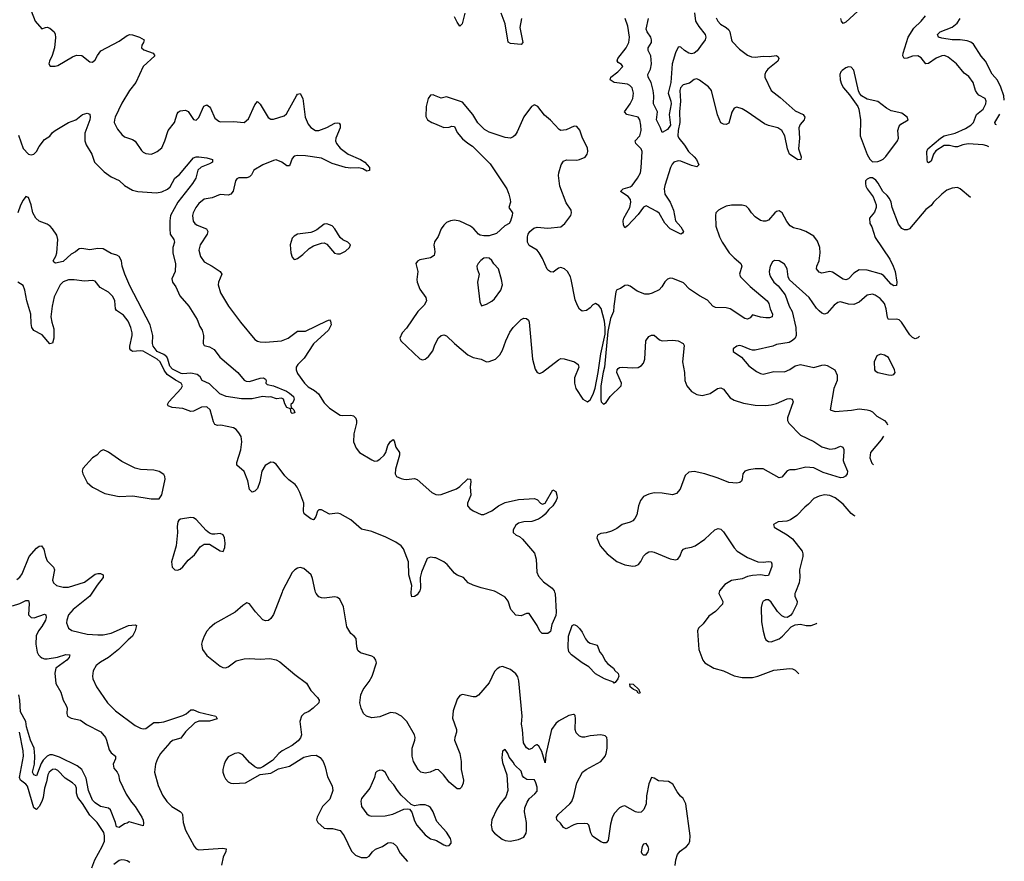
# Model space of a CAD drawing. Header units: inches. Extents: x 1834610 to 2027685, y 642842 to 774116.
# Tile 621 of 632: x 2016883 to 2024281, y 747979 to 754301. Entities that reach past the tile are written whole.
import ezdxf

# ---------------------------------------------------------------- set-up
doc = ezdxf.new("R2010")
doc.units = ezdxf.units.IN
doc.header["$MEASUREMENT"] = 0
for name, color, linetype in [('C0714', 7, 'Continuous'), ('C0715', 7, 'Continuous'), ('C0724', 7, 'Continuous'), ('C0725', 7, 'Continuous')]:
    doc.layers.add(name, color=color, linetype=linetype)

msp = doc.modelspace()

# ---------------------------------------------------------------- linework, layer by layer
at = {"layer": 'C0714', "color": 5}
for points, elevation in [([(2017430.2, 750000), (2017410.8, 749970), (2017286, 749870), (2017250, 749831.5), (2017236.5, 749790), (2017235.8, 749770), (2017250.4, 749730.3), (2017273.7, 749713.7), (2017390, 749685), (2017470, 749679.7), (2017510, 749680.2), (2017570, 749692.6), (2017699.5, 749750), (2017750, 749756.1), (2017761.6, 749750), (2017750, 749709.7), (2017730.1, 749670), (2017697.3, 749642.7), (2017626.4, 749570), (2017550, 749509.1), (2017490, 749475.9), (2017457.4, 749450), (2017435.6, 749410), (2017430.3, 749370), (2017433.4, 749350), (2017459.6, 749290), (2017543.1, 749170), (2017603.6, 749110), (2017750, 749000.7), (2017790, 748979.7), (2017810, 748974.7), (2017830, 748975.8), (2017890, 749022.2), (2017930, 749021.6), (2017967.1, 749027.1), (2018110, 749075.4), (2018133.4, 749086.6), (2018170, 749117.1), (2018190, 749118.2), (2018230, 749099.5), (2018355.5, 749070), (2018368, 749050), (2018310, 749032.8), (2018230, 749031.4), (2018200.2, 749019.8), (2018128.3, 748951.7), (2018094.6, 748905.4), (2018030, 748885.9), (2018010.1, 748869.9), (2017941.7, 748790), (2017918.6, 748750), (2017902.3, 748710), (2017897.1, 748650), (2017922.9, 748550), (2017955.5, 748475.5), (2017988.8, 748428.8), (2018027.2, 748390), (2018090, 748353.7), (2018100.5, 748340.5), (2018105.7, 748330), (2018111.3, 748270), (2018130, 748213), (2018193.3, 748093.3), (2018210, 748072.4), (2018230, 748066.7), (2018410, 748078.9), (2018433.3, 748073.3), (2018432.4, 748052.4), (2018412.4, 748010), (2018398.3, 747950)], 280), ([(2018854, 750000), (2018790, 749833.3), (2018770, 749802), (2018751.2, 749788.8), (2018730, 749784.7), (2018710, 749793.6), (2018654.3, 749854.3), (2018610, 749914), (2018590, 749921.2), (2018559.2, 749900.8), (2018503, 749850), (2018350, 749764.7), (2018310, 749731.3), (2018290, 749707), (2018268.8, 749670), (2018253.7, 749630), (2018250.3, 749610), (2018257.6, 749570), (2018290, 749524.4), (2018390, 749446.4), (2018410, 749434.9), (2018430, 749432.7), (2018450, 749440.4), (2018510, 749484), (2018570, 749501.2), (2018610, 749503.5), (2018690, 749497.3), (2018762, 749502), (2018810, 749493.1), (2018838.2, 749478.2), (2018950, 749382.6), (2019038.6, 749318.6), (2019070, 749261.6), (2019121.1, 749210), (2019132.6, 749190), (2019130.3, 749170), (2019088, 749130), (2019055, 749105), (2019021.6, 749090), (2019000.3, 749070), (2018987.2, 749030), (2019000.3, 748930), (2018992.1, 748907.9), (2018975.2, 748884.8), (2018930.2, 748849.8), (2018854.4, 748810), (2018830.4, 748790), (2018783.6, 748736.4), (2018710, 748689.3), (2018690, 748678), (2018670, 748679.5), (2018650, 748689.4), (2018610, 748720.5), (2018559.5, 748779.5), (2018530, 748794.7), (2018498.8, 748790), (2018450, 748762.9), (2018430, 748735.1), (2018418.8, 748710), (2018410.3, 748670), (2018410.3, 748650), (2018419.4, 748619.4), (2018430, 748599.1), (2018450, 748577.1), (2018470, 748566.7), (2018490, 748564.2), (2018579, 748570), (2018690, 748631), (2018770, 748641.6), (2018826.5, 748673.5), (2018910, 748692.9), (2019019.1, 748760.9), (2019070, 748775.2), (2019110, 748777.2), (2019140, 748760), (2019163.2, 748730), (2019178.2, 748690), (2019194.7, 748614.7), (2019230, 748547.3), (2019236.5, 748510), (2019213.5, 748446.5), (2019158, 748390), (2019118, 748310), (2019114, 748290), (2019122.8, 748270), (2019170, 748228.8), (2019190, 748224.6), (2019233.9, 748226.1), (2019292, 748210), (2019322, 748170), (2019376.5, 748056.5), (2019405.4, 748025.4), (2019448.2, 748008.2), (2019490, 748007.1), (2019510, 748018.3), (2019533.5, 748050), (2019556.9, 748070), (2019608.7, 748091.3), (2019650, 748116.9), (2019670, 748120.2), (2019690, 748114.6), (2019713.7, 748093.7), (2019741.4, 748041.4), (2019796.7, 747976.7)], 320), ([(2020000, 748665.1), (2019967.7, 748650), (2019930, 748641.5), (2019896.9, 748650), (2019876.1, 748670), (2019841.6, 748730), (2019830.7, 748770), (2019832.3, 748830), (2019852.7, 748890), (2019854.8, 748910), (2019849.8, 748929.8), (2019792.1, 749030), (2019751.1, 749070), (2019710, 749092), (2019670, 749097), (2019590, 749065.2), (2019530, 749056.8), (2019489.3, 749069.3), (2019467.2, 749090), (2019448.6, 749130), (2019439.3, 749170), (2019446.8, 749230), (2019463.1, 749270), (2019509.8, 749330), (2019530.9, 749370), (2019564, 749470), (2019559.7, 749490), (2019545.6, 749510), (2019530, 749519.2), (2019444.7, 749544.7), (2019423.9, 749563.9), (2019416.8, 749590), (2019411.8, 749651.8), (2019396.2, 749670), (2019369.8, 749689.8), (2019341.5, 749741.5), (2019314.7, 749890), (2019287.7, 749947.7), (2019270, 749961.1), (2019250, 749966.4), (2019170, 749956.4), (2019150, 749957.3), (2019130, 749966.6), (2019111.2, 749990), (2019106.8, 750000)], 320), ([(2019882.4, 750000), (2019870, 749980.4), (2019850, 749967.8), (2019830, 749967), (2019824.5, 749990), (2019825.4, 750000)], 280), ([(2016830, 749898.6), (2016884, 749916), (2016930, 749937.4), (2016950, 749937.3), (2016955, 749915), (2016949.2, 749830), (2016968.7, 749810), (2016993, 749807), (2017070, 749834.6), (2017080.7, 749830), (2017083.2, 749810), (2017076.8, 749790), (2017050, 749744.1), (2017023.2, 749710), (2017007.5, 749672.5), (2017005.5, 749610), (2017015.5, 749550), (2017025.4, 749530), (2017037.6, 749517.6), (2017050, 749507.5), (2017070, 749501.5), (2017090, 749500.1), (2017166.9, 749513.1), (2017230, 749531.6), (2017261, 749530), (2017255.3, 749510), (2017237.4, 749490), (2017155.2, 749430), (2017146.9, 749393.1), (2017155.6, 749315.6), (2017191.9, 749250), (2017210.4, 749190.4), (2017233.4, 749150), (2017239.1, 749130), (2017237.3, 749090), (2017242, 749070), (2017270, 749054.9), (2017340, 749040), (2017386.3, 749006.3), (2017491.6, 748951.6), (2017527.2, 748910), (2017536.5, 748890), (2017555.6, 748815.6), (2017570, 748795.3), (2017604, 748770), (2017602, 748750), (2017586, 748710), (2017590, 748678), (2017615.5, 748650), (2017626, 748630), (2017632.9, 748590), (2017683.2, 748483.2), (2017723.2, 748423.2), (2017751.9, 748390), (2017800.5, 748310), (2017810.4, 748289.6), (2017813.4, 748266.6), (2017810, 748246), (2017704.7, 748275.3), (2017690, 748266), (2017670, 748262), (2017630, 748233.2), (2017610, 748237.2), (2017603.5, 748270), (2017566.5, 748366.5), (2017550, 748377.4), (2017490, 748391.1), (2017450, 748417.4), (2017430, 748438.3), (2017400.2, 748510), (2017383.3, 748603.3), (2017350, 748668.5), (2017315.9, 748695.9), (2017182.1, 748762.1), (2017130, 748778.5), (2017110, 748778.3), (2017090, 748768.4), (2017060.7, 748739.3), (2017045.5, 748714.5), (2017010, 748620.4), (2016989, 748630), (2016979.5, 748650), (2016994.5, 748710), (2016997.5, 748770), (2016991.9, 748830), (2016965.3, 748890), (2016935.3, 748990), (2016928.3, 749030), (2016890, 749101.1), (2016884.2, 749190), (2016876.8, 749230)], 260), ([(2017424.3, 747930), (2017448.9, 747991.1), (2017503.4, 748090), (2017519.6, 748130), (2017521.4, 748170), (2017515, 748195), (2017464.8, 748270), (2017410, 748324.8), (2017354, 748414), (2017319.4, 748459.4), (2017310.7, 748490), (2017309.9, 748529.9), (2017301.7, 748550), (2017279.8, 748570), (2017224.1, 748604.1), (2017170, 748660.3), (2017150, 748670.6), (2017130, 748669.8), (2017103.5, 748650), (2017093.5, 748630), (2017083.9, 748576.1), (2017068.8, 748530), (2017059.9, 748459.9), (2017050.4, 748429.6), (2017030, 748390.8), (2017010, 748368.4), (2016990, 748381.6), (2016942.6, 748542.6), (2016930, 748559.2), (2016890.4, 748590), (2016880.5, 748610), (2016911.7, 748770), (2016908.4, 748810), (2016881.6, 748950)], 280), ([(2020000, 748322.5), (2019989.5, 748350), (2019970, 748382.7), (2019954.7, 748394.7), (2019930, 748403.6), (2019890, 748404.5), (2019850, 748397.2), (2019825.2, 748405.2), (2019750, 748475.6), (2019721.3, 748510), (2019693.7, 748553.7), (2019661.6, 748590), (2019629.3, 748650), (2019610, 748661.6), (2019590, 748663.7), (2019565.5, 748654.5), (2019556.3, 748643.7), (2019548, 748610), (2019514, 748530), (2019452.2, 748450), (2019446.4, 748430), (2019452.2, 748390), (2019490, 748337.1), (2019510, 748322.4), (2019530, 748319.5), (2019630, 748320.2), (2019685.9, 748334.1), (2019770, 748370.4), (2019794, 748374), (2019811, 748371), (2019828.5, 748348.5), (2019850, 748282.8), (2019867, 748250), (2019930, 748177.1), (2019970, 748148.5), (2020000, 748139.8)], 340), ([(2017710, 747970.7), (2017690, 747983.4), (2017670, 747989.1), (2017650, 747990.5), (2017630, 747985.2), (2017590, 747956.2)], 280)]:
    msp.add_lwpolyline(points, dxfattribs=dict(at, elevation=elevation))
at = {"layer": 'C0715', "color": 5}
for points, elevation in [([(2016970, 754367.3), (2016998.7, 754290), (2017050, 754231.3), (2017076.4, 754243.6), (2017090, 754244.7), (2017110, 754238), (2017141, 754210), (2017150, 754192), (2017152.1, 754167.9), (2017144, 754090), (2017127.3, 754032.7), (2017106, 753990), (2017102, 753970), (2017112.7, 753952.7), (2017150, 753951), (2017170, 753957.3), (2017278.8, 754021.2), (2017310, 754034), (2017350, 754032.7), (2017410, 753984), (2017430, 753982), (2017450, 754000.7), (2017467.6, 754032.4), (2017493.9, 754066.1), (2017630, 754138.8), (2017690, 754183.5), (2017709.5, 754190), (2017730, 754187.8), (2017784, 754170), (2017819.3, 754150), (2017814, 754130), (2017801.3, 754110), (2017797.1, 754090), (2017814.9, 754074.9), (2017886.8, 754050), (2017899.1, 754030), (2017810, 753949.7), (2017756.9, 753830), (2017708.9, 753770), (2017650, 753673.6), (2017601.5, 753570), (2017594.3, 753550), (2017593.1, 753530), (2017617.8, 753477.8), (2017650, 753438.4), (2017670, 753422.4), (2017730, 753401.3), (2017750, 753388.2), (2017797.4, 753317.4), (2017810, 753305.5), (2017830, 753296.4), (2017870, 753292.2), (2017890, 753297.6), (2017915.1, 753310), (2017950, 753339.1), (2017974.7, 753390), (2017998.9, 753470), (2018046.9, 753530), (2018066, 753594), (2018074.2, 753605.8), (2018090, 753616), (2018130, 753621.1), (2018150, 753612.7), (2018190, 753550.8), (2018210, 753547.3), (2018230, 753567.7), (2018267.8, 753652.2), (2018290, 753661.5), (2018310, 753647.6), (2018317.1, 753637.1), (2018350, 753561.3), (2018378.4, 753538.4), (2018390, 753533.1), (2018490, 753536.5), (2018570, 753528.2), (2018602.5, 753557.5), (2018650, 753662.8), (2018670, 753687.3), (2018690, 753665.5), (2018750, 753566.4), (2018770, 753554), (2018790, 753553.7), (2018870, 753578), (2018887.1, 753592.8), (2018962.4, 753730), (2018970, 753740.5), (2018990, 753746.8), (2019010.2, 753710.2), (2019028.6, 753568.6), (2019050, 753516.3), (2019070, 753490.4), (2019106.8, 753470), (2019130, 753469.2), (2019190, 753490.2), (2019250, 753523.6), (2019270, 753527), (2019282.8, 753522.8), (2019291.2, 753511.2), (2019291.2, 753490), (2019258.3, 753410), (2019254.9, 753390), (2019263.7, 753370), (2019290, 753337), (2019350.1, 753290.1), (2019443, 753250), (2019475.8, 753230), (2019510.4, 753190), (2019512.5, 753167.5), (2019490, 753162.9), (2019460.1, 753180.1), (2019430, 753189), (2019370, 753186.6), (2019330, 753192.1), (2019230, 753221.1), (2019150, 753259.9), (2019030, 753279.1), (2018970, 753280.3), (2018944.5, 753275.5), (2018930, 753259.3), (2018910, 753202.9), (2018890, 753202.6), (2018851.5, 753231.5), (2018810, 753247.9), (2018790, 753244.1), (2018710, 753209.8), (2018643.2, 753170), (2018624.7, 753135.3), (2018610, 753119.8), (2018590, 753113.6), (2018530, 753113.7), (2018514.6, 753105.4), (2018504.9, 753090), (2018485.9, 753014.1), (2018469.3, 752990.7), (2018450, 752984.1), (2018390, 752987.4), (2018330, 752964.2), (2018270, 752952.3), (2018230, 752920.7), (2018205.4, 752890), (2018185.8, 752850), (2018182, 752830), (2018187.1, 752787.1), (2018198, 752770), (2018216.7, 752756.7), (2018285.5, 752730), (2018297, 752710), (2018292.8, 752690), (2018238.6, 752610), (2018230.2, 752570), (2018242.2, 752522.2), (2018270, 752481.3), (2018330.2, 752450.2), (2018390.4, 752410), (2018401.3, 752390), (2018376, 752330), (2018374.3, 752310), (2018391.7, 752250), (2018453.1, 752150), (2018542.3, 752030), (2018650, 751899.5), (2018670, 751887.2), (2018690, 751880.3), (2018730, 751877.7), (2018850, 751888.1), (2018901.3, 751910), (2018970, 751962.7), (2019030, 751962.6), (2019190, 752040.2), (2019210, 752046.7), (2019217.7, 752037.7), (2019222.3, 752010), (2019202.5, 751970), (2019090, 751865.3), (2019020.3, 751759.7), (2018972.2, 751710), (2018959.7, 751690), (2018959.2, 751670), (2018970, 751643.7), (2019023.9, 751570), (2019050, 751544.5), (2019097, 751517), (2019127.9, 751490), (2019170, 751424.2), (2019210, 751383.2), (2019290, 751331.7), (2019310, 751327.6), (2019370.2, 751330.2), (2019390, 751324.4), (2019407.8, 751307.7), (2019414.3, 751290), (2019414.7, 751270), (2019394.4, 751190), (2019390.3, 751130.2), (2019410, 751083), (2019435.8, 751050), (2019530, 750994.7), (2019550, 750986.2), (2019570, 750988.2), (2019590, 750999.3), (2019621.6, 751030), (2019633.2, 751050), (2019650, 751102.4), (2019670, 751132.2), (2019690, 751147.3), (2019697.2, 751137.2), (2019710.2, 751090), (2019736.2, 751050), (2019736.8, 751030), (2019706.1, 750926.1), (2019704, 750890), (2019714.9, 750870), (2019750, 750853.8), (2019770, 750850.2), (2019790, 750848.1), (2019850, 750854), (2019868.3, 750848.3), (2019979.5, 750750), (2020000, 750739.2)], 280), ([(2020000, 753731.7), (2019990, 753735.6), (2019970, 753734.5), (2019951.6, 753708.4), (2019936, 753650), (2019933.4, 753573.4), (2019946.4, 753550), (2019980.7, 753530), (2020000, 753521.6)], 320), ([(2016873.1, 753433.1), (2016910, 753334), (2016950, 753290.2), (2016970, 753285), (2016990, 753291), (2017000.1, 753299.9), (2017010.6, 753310), (2017030, 753348.9), (2017070, 753400.3), (2017110, 753426), (2017130, 753452.7), (2017150.9, 753469.1), (2017250, 753528.5), (2017306, 753550), (2017354, 753590), (2017390, 753598), (2017410.4, 753590.3), (2017413.4, 753570), (2017410.2, 753550), (2017371.3, 753450), (2017372.4, 753392.4), (2017382, 753362), (2017425.3, 753290), (2017446, 753230), (2017518.8, 753158.9), (2017570, 753120.5), (2017630, 753092.4), (2017670, 753055.3), (2017730, 753020.3), (2017770, 753011.6), (2017910, 753000.3), (2017950, 753008.9), (2017992.5, 753027.5), (2018013.7, 753046.3), (2018049.7, 753110), (2018082.9, 753137.1), (2018190, 753264), (2018210, 753270.8), (2018230, 753270.8), (2018290, 753264), (2018332, 753250), (2018331, 753230), (2018310, 753217.2), (2018247, 753193), (2018222, 753170), (2018205.5, 753110), (2018182.4, 753070), (2018070.7, 752929.3), (2018017.2, 752830), (2018010.2, 752789.8), (2018010.2, 752730.2), (2018014.6, 752690), (2018041.3, 752650), (2018047, 752630), (2018034, 752590), (2018032.6, 752550), (2018053.3, 752466.7), (2018050.4, 752410), (2018026.4, 752353.6), (2018030.3, 752330), (2018055.2, 752295.2), (2018086.5, 752226.5), (2018153.4, 752150), (2018215.3, 752050), (2018236.4, 751996.4), (2018253.4, 751970), (2018264.7, 751930), (2018262, 751870), (2018270, 751854), (2018310, 751844), (2018343.4, 751823.4), (2018387.3, 751767.3), (2018522.8, 751650), (2018570, 751594), (2018584.7, 751584.7), (2018610, 751583), (2018690, 751607.7), (2018714, 751610), (2018730, 751602), (2018736, 751590), (2018731.3, 751570), (2018742, 751562), (2018790, 751550.8), (2018887.3, 751510), (2018910, 751496.4), (2018940.4, 751470), (2018945.5, 751450), (2018936.1, 751423.9), (2018921, 751410), (2018922, 751382), (2018930, 751382), (2018942, 751370), (2018950, 751348), (2018930, 751344), (2018922, 751350), (2018918, 751378), (2018890, 751389.2), (2018875.1, 751415.1), (2018864, 751450), (2018850, 751458), (2018812.9, 751452.9), (2018769.3, 751469.3), (2018753, 751467), (2018708, 751472), (2018630, 751452), (2018550, 751453.3), (2018433.2, 751470), (2018388, 751490), (2018310, 751566.8), (2018254.5, 751590), (2018238, 751618), (2018216.2, 751636.2), (2018170, 751645.5), (2018110, 751640.4), (2018096.9, 751643.1), (2018030, 751675.6), (2018010, 751698.4), (2017996.7, 751750), (2017987.5, 751767.5), (2017965.8, 751785.8), (2017915.6, 751810), (2017886, 751850), (2017881.9, 751870), (2017884.3, 751930), (2017863.5, 752010), (2017710, 752300.9), (2017672.8, 752390), (2017653.5, 752450), (2017647.1, 752490), (2017630, 752521.6), (2017612.4, 752532.4), (2017570, 752544.1), (2017510, 752580.2), (2017470, 752583.2), (2017410, 752573), (2017350, 752583.7), (2017330, 752579.8), (2017302.7, 752557.3), (2017270, 752539.8), (2017210, 752485.4), (2017153.3, 752473.3), (2017138.6, 752478.6), (2017134.7, 752490), (2017155, 752525), (2017163.4, 752550), (2017169, 752650), (2017162.1, 752682.1), (2017130.8, 752730.8), (2017111.3, 752751.3), (2017090, 752765.7), (2017028.9, 752788.9), (2017005.1, 752810), (2016983.1, 752850), (2016969.6, 752910.3), (2016950, 752966), (2016930, 752972.3), (2016910, 752945.6), (2016890, 752907), (2016870.1, 752849.9)], 260), ([(2020000, 752632.5), (2019998.4, 752630), (2019995.3, 752610), (2020000, 752577.3)], 320), ([(2020000, 752545), (2019996.4, 752530), (2019970, 752511.3), (2019890, 752496.9), (2019872.2, 752487.8), (2019859.1, 752470), (2019874, 752410), (2019866, 752350), (2019868.9, 752330), (2019890, 752277.1), (2019934.9, 752214.9), (2019939.6, 752190), (2019922.1, 752157.9), (2019874.6, 752110), (2019790, 751982.9), (2019756.3, 751950), (2019739.1, 751910), (2019747.3, 751890), (2019890, 751752.7), (2019910, 751746.5), (2019930, 751752), (2019954.7, 751770), (2019986.1, 751813.9), (2020000, 751850.5)], 320), ([(2019825.4, 750000), (2019829.7, 750050), (2019807.4, 750130), (2019803.5, 750230), (2019766.5, 750326.5), (2019750, 750349.3), (2019710, 750375.6), (2019634.3, 750414.3), (2019530, 750455.9), (2019450, 750474), (2019370, 750543.1), (2019290, 750590.4), (2019270, 750593.3), (2019210, 750587.8), (2019150, 750618.7), (2019130, 750618.7), (2019119.4, 750610), (2019108, 750570), (2019093.5, 750546.5), (2019090, 750544), (2019070, 750551.4), (2019021, 750590), (2019014.9, 750610), (2019018, 750670), (2018988.5, 750748.5), (2018967.7, 750790), (2018952.7, 750810), (2018904.8, 750844.8), (2018874.1, 750874.1), (2018810, 750963.1), (2018790, 750976), (2018770, 750978), (2018728.6, 750951.4), (2018703.5, 750910), (2018688.3, 750830), (2018670, 750779.6), (2018650, 750759.7), (2018630, 750753.3), (2018610, 750772.7), (2018597.2, 750837.2), (2018570, 750907), (2018513.8, 750953.8), (2018513.8, 750973.8), (2018543.5, 751070), (2018552.4, 751130), (2018547.8, 751170), (2018530, 751198), (2018510, 751222), (2018490, 751235.1), (2018395.1, 751255.1), (2018370, 751252.4), (2018350, 751260.5), (2018339.8, 751279.8), (2018314.3, 751370), (2018290, 751392.1), (2018250, 751390.8), (2018190, 751360.4), (2018170, 751359.2), (2018110, 751380.8), (2018027.9, 751387.9), (2017999.7, 751399.7), (2017992.8, 751410), (2018004.8, 751430), (2018097.1, 751530), (2018106.2, 751550), (2018096.4, 751570), (2018052.6, 751592.6), (2017990, 751636.5), (2017967.7, 751667.7), (2017937.8, 751730), (2017915.7, 751750), (2017810, 751811.9), (2017790, 751814.8), (2017730, 751809.9), (2017717.7, 751817.7), (2017709.8, 751830), (2017710.6, 751850), (2017728.2, 751930), (2017728.7, 751950), (2017718.1, 751990), (2017697.2, 752037.2), (2017662.7, 752082.7), (2017610, 752115.8), (2017603.4, 752130), (2017598.5, 752190), (2017582.1, 752222.2), (2017550, 752254.8), (2017487.8, 752290), (2017450, 752336.9), (2017430, 752341.1), (2017370, 752336.1), (2017293, 752347), (2017250, 752348.3), (2017210, 752332.6), (2017186, 752310), (2017141.2, 752218.8), (2017126, 752150), (2017117.6, 752070), (2017123.7, 752030), (2017139.1, 751979.1), (2017140.6, 751910), (2017130, 751872), (2017110, 751865.6), (2017053.2, 751933.2), (2016990, 751966.3), (2016975.3, 751990), (2016970, 752018), (2016967.3, 752090), (2016937.4, 752190), (2016921.6, 752270), (2016910, 752304), (2016870, 752329.4)], 280), ([(2016862.8, 750097.2), (2016885.4, 750114.6), (2016902.3, 750137.7), (2016954.2, 750270), (2017010, 750332), (2017030, 750346.4), (2017047.9, 750347.9), (2017065.1, 750325.1), (2017076, 750270), (2017090, 750235.8), (2017137.4, 750190), (2017143.6, 750170), (2017128.6, 750090), (2017136.5, 750070), (2017160.5, 750050), (2017210, 750039.7), (2017250, 750039.7), (2017370, 750076.8), (2017450, 750135.2), (2017470, 750141.8), (2017490, 750142.3), (2017511.3, 750131.3), (2017511.2, 750110), (2017465.4, 750054.5), (2017430.2, 750000)], 280), ([(2020000, 750259.4), (2019970, 750264.3), (2019945.2, 750254.8), (2019902.3, 750150), (2019891.4, 750110), (2019894.4, 750030), (2019890, 750012), (2019882.4, 750000)], 280), ([(2019106.8, 750000), (2019102.4, 750010), (2019084.1, 750104.1), (2019073.6, 750130), (2019017.8, 750177.8), (2018990, 750186), (2018970, 750181.3), (2018950, 750169.6), (2018930, 750147.6), (2018857.8, 750010), (2018854, 750000)], 320)]:
    msp.add_lwpolyline(points, dxfattribs=dict(at, elevation=elevation))
at = {"layer": 'C0715', "color": 5, "elevation": 320}
for points in [[(2019190, 752767.6), (2019170, 752765.1), (2019116.3, 752723.7), (2019090, 752709.5), (2019070, 752702.9), (2018971, 752690), (2018945.3, 752674.8), (2018930, 752659.3), (2018916.4, 752610), (2018919.3, 752550), (2018930, 752518), (2018943, 752503), (2018950, 752498.8), (2018970, 752506.8), (2019010, 752537.3), (2019057.5, 752582.5), (2019090, 752601.6), (2019150, 752622.4), (2019170, 752624.4), (2019190, 752615.5), (2019247.5, 752547.5), (2019270, 752541.3), (2019290, 752543.1), (2019330, 752563), (2019361.2, 752590), (2019369, 752610), (2019349, 752630), (2019310, 752647.3), (2019290, 752664.5), (2019251.6, 752730), (2019230, 752752)], [(2017510, 751069.2), (2017490, 751059), (2017462.8, 751030), (2017430, 751009.4), (2017356.3, 750930), (2017353, 750910), (2017357.1, 750890), (2017390, 750826), (2017430, 750790.4), (2017522, 750742), (2017630, 750720.5), (2017734.2, 750725.8), (2017870, 750703), (2017930, 750701), (2017950, 750732), (2017975.1, 750850), (2017974, 750870), (2017965.4, 750885.4), (2017930, 750907), (2017890, 750917.4), (2017790, 750923.5), (2017750, 750933), (2017650, 750982), (2017550, 751051.6), (2017530, 751063.7)], [(2018170, 750562.9), (2018090.7, 750549.3), (2018078.8, 750541.2), (2018070.7, 750529.3), (2018065.2, 750494.8), (2018068, 750450), (2018058.4, 750350), (2018024.9, 750230), (2018028.3, 750188.3), (2018048.5, 750168.5), (2018070, 750166), (2018090, 750173.4), (2018110, 750190.6), (2018150, 750242), (2018197.7, 750282.3), (2018238, 750342), (2018270, 750362.8), (2018310, 750360.7), (2018390, 750311), (2018412.5, 750307.5), (2018423.7, 750336.3), (2018427, 750370), (2018422.9, 750410), (2018412.7, 750432.7), (2018390, 750442.7), (2018350, 750436), (2018330, 750437.2), (2018310, 750445.2), (2018284.2, 750464.2), (2018210, 750547), (2018190, 750559.6)]]:
    msp.add_lwpolyline(points, close=True, dxfattribs=at)
at = {"layer": 'C0724', "color": 5}
for points, elevation in [([(2020902.2, 750000), (2020905.4, 749990), (2020913.2, 749850), (2020910, 749826.1), (2020881.2, 749758.8), (2020870, 749704.5), (2020850, 749689.5), (2020809, 749690), (2020790, 749709), (2020772, 749750), (2020710, 749842), (2020690, 749842), (2020650, 749824), (2020610, 749829.3), (2020572.7, 749870), (2020553.3, 749933.3), (2020530, 749963.7), (2020466.5, 750000)], 280), ([(2022138.9, 750000), (2022135.8, 749990), (2022166.9, 749930), (2022162.3, 749910), (2022110, 749855.3), (2022060.4, 749819.6), (2022016.9, 749763.1), (2021982, 749730), (2021976.3, 749710), (2021985.7, 749570), (2022015.3, 749490), (2022030, 749470.4), (2022097.3, 749430), (2022170, 749408.9), (2022250, 749371.7), (2022310, 749358.9), (2022390, 749360.9), (2022430, 749370.2), (2022550, 749415.2), (2022670, 749426.7), (2022690, 749424.9), (2022710, 749415.8), (2022736.3, 749388.5)], 320), ([(2022710.6, 750000), (2022706.5, 749990), (2022707.1, 749970), (2022724.2, 749930), (2022722, 749910), (2022690, 749845.2), (2022675.1, 749824.9), (2022650, 749811.8), (2022630, 749813.3), (2022610, 749823.6), (2022575.7, 749855.7), (2022530, 749926.6), (2022510, 749943.7), (2022490, 749943.7), (2022480.9, 749939.1), (2022470, 749932.7), (2022461.7, 749918.3), (2022455.1, 749884.9), (2022457.2, 749777.2), (2022468.8, 749708.8), (2022481.1, 749661.1), (2022490, 749644), (2022510, 749630.4), (2022530, 749628.9), (2022590, 749651.7), (2022615.1, 749670), (2022680.4, 749739.6), (2022710, 749755.5), (2022750, 749761.3), (2022791.8, 749751.8), (2022830, 749751.8), (2022870, 749765.7), (2022872.4, 749767.2)], 340), ([(2021807.6, 747947.6), (2021812.5, 747990), (2021825.3, 748030), (2021845.4, 748054.6), (2021892.8, 748090), (2021909.8, 748110.2), (2021918, 748130), (2021920.7, 748170), (2021888.7, 748410), (2021867.1, 748450), (2021847.6, 748467.6), (2021821.6, 748501.6), (2021790, 748559.7), (2021758.8, 748578.8), (2021682.7, 748582.7), (2021650, 748602.7), (2021630, 748609.2), (2021610, 748562), (2021591.7, 748470), (2021589, 748410), (2021572.7, 748367.3), (2021551.2, 748348.9), (2021530, 748346.2), (2021510, 748349.8), (2021430, 748395.3), (2021410, 748392), (2021390, 748380.4), (2021350, 748337.7), (2021333.5, 748306.5), (2021321.6, 748258.4), (2021303.2, 748136.8), (2021290, 748118.9), (2021270, 748117.6), (2021250, 748126), (2021187.6, 748167.6), (2021173.9, 748193.9), (2021159.1, 748250), (2021150, 748260.5), (2021123.8, 748263.8), (2021070, 748261), (2021046.4, 748253.6), (2020990, 748224.4), (2020970, 748233.3), (2020946.2, 748266.2), (2020919.7, 748290), (2020915.6, 748310), (2020927.9, 748332.1), (2021017.4, 748410), (2021031.4, 748428.6), (2021046.2, 748470), (2021069.8, 748570), (2021112, 748648), (2021138.7, 748670), (2021249.7, 748730), (2021281.5, 748770), (2021289.8, 748790.2), (2021296.4, 748830), (2021298, 748890), (2021293.6, 748910), (2021282.9, 748922.9), (2021250, 748929.6), (2021170, 748922), (2021130, 748912.5), (2021110, 748911.6), (2021090, 748919.8), (2021064.9, 748944.9), (2021056.5, 748970), (2021059.1, 749050), (2021055.4, 749075.4), (2021050, 749082.7), (2021043.2, 749083.2), (2021010, 749075.6), (2020930, 749032.1), (2020910, 749014.8), (2020879.2, 748970), (2020837.2, 748782.8), (2020830, 748719), (2020805.3, 748805.3), (2020783.2, 748843.2), (2020770, 748854), (2020766.8, 748853.2), (2020750, 748847.3), (2020730, 748827.3), (2020710, 748819.7), (2020690, 748832.4), (2020668.6, 748868.6), (2020660.4, 748970), (2020652.4, 749010), (2020657.8, 749070), (2020634.2, 749334.2), (2020624.5, 749364.5), (2020610, 749387.1), (2020570, 749420.3), (2020510, 749443.5), (2020490, 749438.7), (2020470, 749426.3), (2020450, 749404.2), (2020410, 749319.8), (2020330, 749226.9), (2020310, 749215.4), (2020290, 749214), (2020210, 749231.8), (2020190, 749223.7), (2020170, 749197.2), (2020139.6, 749110), (2020135.1, 749055.1), (2020165.3, 748970), (2020165.3, 748950), (2020151.7, 748910), (2020150.3, 748890), (2020189, 748789), (2020200.2, 748730), (2020200.2, 748670), (2020217.8, 748590), (2020214.8, 748565.2), (2020202.8, 748537.3), (2020190, 748524.2), (2020170, 748524.7), (2020110, 748573.3), (2020067.9, 748630), (2020030, 748666), (2020010, 748669.7), (2020000, 748665.1)], 320), ([(2020000, 748139.8), (2020015.3, 748135.3), (2020070, 748102), (2020090, 748094.8), (2020110, 748098), (2020124, 748116), (2020125.2, 748130), (2020119.3, 748150), (2020090, 748199.3), (2020017.2, 748277.2), (2020000, 748322.5)], 340)]:
    msp.add_lwpolyline(points, dxfattribs=dict(at, elevation=elevation))
for points, elevation in [([(2021350, 749318), (2021344.7, 749324.7), (2021278, 749350), (2021210, 749387), (2021159.3, 749439.3), (2021109.4, 749470), (2021030, 749529.3), (2021010, 749552.7), (2021004.2, 749584.2), (2021006.3, 749670), (2021033.2, 749750), (2021050, 749759.3), (2021070, 749748.2), (2021090, 749728.2), (2021110, 749700.5), (2021133.1, 749650), (2021150, 749630.3), (2021170, 749618), (2021222, 749602), (2021242, 749550), (2021259.1, 749530), (2021283.4, 749483.4), (2021302.4, 749462.4), (2021343.8, 749430), (2021353.7, 749413.7), (2021380.7, 749390), (2021384.7, 749370), (2021378, 749350), (2021358, 749322)], 280), ([(2021539.8, 749240.2), (2021530, 749241.2), (2021519.3, 749259.3), (2021494, 749270), (2021469.7, 749289.7), (2021467.9, 749312.1), (2021493, 749310), (2021534, 749270), (2021536.3, 749256.3), (2021544.7, 749250)], 280), ([(2020530, 748818), (2020510, 748806), (2020504.5, 748755.5), (2020510, 748722), (2020543, 748630), (2020550.4, 748510), (2020535.4, 748464.6), (2020492.7, 748410), (2020468.2, 748370), (2020430.5, 748290), (2020424.2, 748250), (2020433.7, 748210), (2020450.4, 748190), (2020506.8, 748146.8), (2020530, 748136.5), (2020568.1, 748131.9), (2020630, 748143.8), (2020670, 748160.7), (2020688.1, 748191.8), (2020692, 748210), (2020689.7, 748270), (2020674.6, 748350), (2020678.8, 748381.2), (2020695.8, 748424.2), (2020711, 748449), (2020754.3, 748485.7), (2020770, 748507.3), (2020770, 748535.3), (2020761.7, 748570), (2020750, 748591.1), (2020693, 748593), (2020669.6, 748609.6), (2020661.2, 748621.1), (2020650, 748657.2), (2020602, 748702), (2020590, 748725.2), (2020560.7, 748760.7), (2020550, 748788)], 340), ([(2021590, 748112.7), (2021570, 748108.7), (2021560.7, 748090), (2021551.3, 748051.3), (2021556.9, 748036.9), (2021566.8, 748026.8), (2021590, 748026.8), (2021605.2, 748050), (2021609.2, 748070), (2021605.2, 748090)], 340)]:
    msp.add_lwpolyline(points, close=True, dxfattribs=dict(at, elevation=elevation))
at = {"layer": 'C0725', "color": 5}
for points, elevation in [([(2020227.4, 754350), (2020206.7, 754270), (2020190, 754253.3), (2020170, 754281.6), (2020150, 754322.9)], 280), ([(2020652.9, 754310), (2020641.8, 754241.8), (2020663.1, 754130), (2020650, 754115.6), (2020570, 754121.1), (2020553.5, 754133.5), (2020531.6, 754270), (2020499.6, 754350)], 280), ([(2021952.1, 754352.1), (2021960.5, 754290), (2021985.4, 754250), (2022033.9, 754190), (2022038.9, 754170), (2022033.9, 754150), (2021998.5, 754101.5), (2021972.1, 754067.9), (2021950, 754050.9), (2021930, 754044.3), (2021910.4, 754050.4), (2021877.7, 754070), (2021850, 754095.8), (2021843.9, 754096.1), (2021830, 754095.6), (2021810, 754052.8), (2021784.7, 753970), (2021774.1, 753830), (2021755, 753750), (2021776.1, 753690), (2021776.6, 753670), (2021761.6, 753590), (2021771.6, 753510), (2021750, 753476.9), (2021710, 753454), (2021697.6, 753490), (2021668, 753550), (2021674.5, 753610), (2021645, 753670), (2021648, 753730), (2021643.4, 753770), (2021628.5, 753830), (2021605.6, 753870), (2021601.8, 753890), (2021622.5, 753930), (2021629.9, 753970), (2021625.2, 754030), (2021605, 754070), (2021604.4, 754090), (2021629.2, 754130), (2021630.8, 754150), (2021625.6, 754170), (2021598.4, 754210), (2021590.9, 754230), (2021606.4, 754310)], 260), ([(2023210, 754393), (2023090, 754281.4), (2023070, 754272.6), (2023057.1, 754290), (2023052.1, 754310)], 280), ([(2024165.2, 753346.4), (2024150, 753354.5), (2024121, 753361), (2024008, 753368), (2023970, 753361.2), (2023930, 753346.6), (2023910, 753345.7), (2023870, 753355.3), (2023830, 753355.8), (2023764.9, 753315.1), (2023749.5, 753290.5), (2023730, 753237.7), (2023710, 753226.8), (2023704.7, 753230), (2023699.9, 753250), (2023699.1, 753310), (2023705.8, 753330), (2023801.5, 753410), (2023830, 753428.6), (2023911.6, 753448.4), (2023990, 753483.7), (2024029.8, 753510), (2024049.2, 753530), (2024071.6, 753588.4), (2024120.9, 753630), (2024141.2, 753670), (2024145.1, 753690), (2024135.6, 753710), (2024090, 753733.6), (2024076.3, 753750), (2024065.4, 753770), (2024045.8, 753830), (2024013.3, 753873.3), (2023980.2, 753900.2), (2023922.4, 753970), (2023859, 754019), (2023831.1, 754031.1), (2023810, 754030.5), (2023768.5, 754011.5), (2023710, 753972.7), (2023690, 753968.7), (2023655.3, 754015.3), (2023630, 754029.8), (2023590, 754028.3), (2023550, 754012.9), (2023527, 754010), (2023517.6, 754030), (2023519.9, 754050), (2023559.3, 754170), (2023601.9, 754238.1), (2023655.4, 754290), (2023687.6, 754330)], 280), ([(2022115.9, 754315.9), (2022129.2, 754290), (2022148.1, 754268.1), (2022190, 754242.7), (2022210, 754224.4), (2022217.9, 754210), (2022230.1, 754150.1), (2022236.7, 754136.7), (2022290, 754078.6), (2022350, 754033.8), (2022382.4, 754022.4), (2022410, 754020.7), (2022470, 754027.5), (2022514.6, 754025.4), (2022570, 754031), (2022581.1, 754021.1), (2022586.5, 754010), (2022578.9, 753990), (2022503.9, 753930), (2022488.8, 753910), (2022480.5, 753890), (2022480.2, 753870), (2022530, 753768.4), (2022596.8, 753716.8), (2022710, 753617.5), (2022769.4, 753589.4), (2022782.9, 753570), (2022776.5, 753550), (2022746.1, 753513.9), (2022736.6, 753490), (2022741.6, 753410), (2022734, 753330), (2022754.2, 753270), (2022752.4, 753250), (2022730, 753247.6), (2022667.6, 753290), (2022650.6, 753330), (2022631.9, 753430), (2022609.8, 753470), (2022578, 753490), (2022510, 753505.3), (2022478.7, 753518.7), (2022348.1, 753610), (2022310, 753630.7), (2022270, 753643.6), (2022250, 753636), (2022232.4, 753607.6), (2022210, 753523.8), (2022190, 753514), (2022170, 753516.4), (2022150, 753526.4), (2022125.8, 753585.8), (2022080.6, 753770), (2022057, 753797), (2021990, 753847.1), (2021970, 753856.8), (2021950, 753851.2), (2021915.9, 753824.1), (2021867.6, 753812.4), (2021847, 753790), (2021842, 753770), (2021847.8, 753690), (2021841.1, 753610), (2021843.8, 753530), (2021830.7, 753470), (2021828.4, 753430), (2021834.5, 753410), (2021878.1, 753358.1), (2021908.8, 753310), (2021951.7, 753271.7), (2021968.7, 753250), (2021986.3, 753210), (2021970, 753196.4), (2021930, 753206), (2021850, 753239.5), (2021830, 753240.6), (2021796.9, 753230), (2021784.2, 753215.8), (2021773.2, 753190), (2021730, 753054.7), (2021725.8, 753030), (2021729.5, 752989.5), (2021770.1, 752930), (2021796.2, 752870), (2021811, 752791), (2021850, 752745.2), (2021870, 752709.2), (2021863.6, 752696.4), (2021850, 752690.9), (2021769.2, 752730), (2021730, 752771.5), (2021686.7, 752846.7), (2021670, 752861.5), (2021590, 752903.2), (2021570, 752893.6), (2021530, 752837.8), (2021450, 752753), (2021430, 752738), (2021420.5, 752760.5), (2021416.5, 752790), (2021421, 752810), (2021466.1, 752890), (2021475, 752930), (2021473.4, 752950), (2021454.3, 752974.3), (2021396.3, 753010), (2021416, 753030), (2021470, 753045.5), (2021484.3, 753055.7), (2021524, 753110), (2021546.3, 753150), (2021552.5, 753187.5), (2021559, 753310), (2021552.3, 753332.3), (2021511.3, 753370), (2021507, 753390), (2021543.2, 753430), (2021551.1, 753470), (2021549.9, 753509.9), (2021542.3, 753550), (2021529.3, 753569.3), (2021443.6, 753590), (2021426, 753610), (2021470.3, 753669.7), (2021489.9, 753710), (2021495.7, 753750), (2021484.1, 753790), (2021467.2, 753807.2), (2021450, 753815.9), (2021348.2, 753828.2), (2021319.3, 753850), (2021323.8, 753870), (2021377.6, 753910), (2021415.1, 753950), (2021405.6, 753965.6), (2021380.4, 753980.4), (2021372.9, 753992.9), (2021376.8, 754010), (2021440.2, 754090), (2021459.4, 754130), (2021463.7, 754170), (2021452.7, 754252.7), (2021432.4, 754310)], 280), ([(2024280.6, 753695.8), (2024277.8, 753730), (2024254.7, 753794.7), (2024230, 753846.6), (2024190, 753892), (2024139.1, 753990), (2024107.7, 754027.7), (2024050, 754118.3), (2024030, 754133.1), (2024002.4, 754142.4), (2023950, 754149.9), (2023890, 754150.7), (2023810, 754161.5), (2023787, 754170), (2023778.7, 754190), (2023797.6, 754210), (2023890, 754244.6), (2023925.2, 754274.8), (2023949.8, 754310)], 260), ([(2020000, 751850.5), (2020007.4, 751870), (2020029, 751911), (2020050, 751928.8), (2020070, 751934.9), (2020090, 751927.4), (2020150, 751869.1), (2020250, 751784.9), (2020290, 751764.6), (2020350, 751750.4), (2020390, 751730.5), (2020410, 751733.7), (2020457.6, 751750), (2020490, 751783.7), (2020510, 751819.5), (2020535.3, 751890), (2020565.5, 751954.5), (2020589.7, 751990), (2020649.8, 752050.2), (2020670, 752058.5), (2020690, 752057.7), (2020704.6, 752044.6), (2020711, 752030), (2020734.9, 751750), (2020755.2, 751675.2), (2020770, 751651), (2020790, 751644), (2020810, 751653.4), (2020930, 751747.4), (2020950, 751755.2), (2020974.3, 751754.3), (2021051.2, 751731.2), (2021078, 751710), (2021083.7, 751690), (2021052.6, 751610), (2021050.3, 751570), (2021060.3, 751530), (2021114, 751450), (2021150, 751430.4), (2021170, 751446.4), (2021192.6, 751487.4), (2021206.6, 751533.4), (2021229.9, 751650), (2021249.1, 751790), (2021281.2, 751938.8), (2021282.7, 751990), (2021276.4, 752036.4), (2021251.1, 752131.1), (2021235.3, 752155.3), (2021210, 752169.7), (2021190, 752160.5), (2021170, 752136), (2021142.8, 752117.2), (2021110, 752112.1), (2021090, 752126.6), (2021073.8, 752153.8), (2021057.3, 752197.3), (2021026.3, 752350), (2021020.5, 752370), (2020998.5, 752410), (2020975.7, 752430), (2020950, 752440.7), (2020930, 752435), (2020890, 752405.9), (2020870, 752406.9), (2020856.5, 752416.5), (2020847.1, 752427.1), (2020810, 752508.2), (2020785, 752550), (2020770, 752570.7), (2020710, 752605.1), (2020698.9, 752630), (2020698.4, 752641.6), (2020697.7, 752670), (2020702.6, 752690), (2020715.6, 752710), (2020745, 752735), (2020770, 752743), (2020850, 752735.8), (2020950, 752746.3), (2020978.9, 752770), (2021024.5, 752830), (2021029.6, 752850), (2021027.3, 752870), (2020990, 752924.5), (2020940.3, 753050), (2020931.7, 753130), (2020933.6, 753150), (2020950.8, 753210), (2020970, 753238.3), (2020992.3, 753247.7), (2021070, 753246.8), (2021089.2, 753250.8), (2021130.5, 753269.5), (2021145.7, 753290), (2021152.5, 753310), (2021150, 753339.3), (2021111.6, 753410), (2021092, 753472), (2021070, 753498), (2021050, 753502.6), (2020990, 753473.3), (2020950, 753468.7), (2020935.7, 753475.7), (2020870, 753545.7), (2020824.8, 753584.8), (2020775.1, 753650), (2020750, 753660.5), (2020728.8, 753650), (2020670, 753571.6), (2020620.6, 753459.4), (2020605.2, 753434.8), (2020590, 753420.4), (2020570, 753411.9), (2020530, 753417), (2020410, 753457.2), (2020375.3, 753475.3), (2020326.1, 753526.1), (2020286.6, 753590), (2020210, 753680.5), (2020090, 753722), (2020050, 753712.3), (2020000, 753731.7)], 320), ([(2024222.1, 753512.1), (2024214.5, 753514.5), (2024208.3, 753530), (2024247.2, 753591)], 260), ([(2020000, 753521.6), (2020070, 753491.4), (2020110, 753493.8), (2020130, 753502), (2020150, 753499.1), (2020170, 753454.8), (2020210, 753407.3), (2020250, 753372.7), (2020286, 753350), (2020418.3, 753218.3), (2020542, 753030), (2020558.7, 752990), (2020568.7, 752950), (2020570.4, 752930), (2020559.1, 752890), (2020585.3, 752850), (2020583.6, 752830), (2020571.4, 752788.6), (2020560.5, 752770), (2020527.1, 752752.9), (2020465.7, 752694.3), (2020410, 752677.6), (2020370, 752676.5), (2020343.6, 752683.5), (2020330, 752690.8), (2020295.8, 752730), (2020270, 752749.8), (2020190, 752788.7), (2020150, 752794.5), (2020121, 752790), (2020090, 752776.8), (2020070, 752758.9), (2020050.3, 752730), (2020026.6, 752673.4), (2020000, 752632.5)], 320), ([(2024025.7, 752965.2), (2023950, 753031.1), (2023930, 753040.9), (2023890, 753035.5), (2023850, 753021), (2023810.2, 752989.8), (2023748.7, 752930), (2023730, 752905.6), (2023690, 752874.7), (2023568.9, 752731.1), (2023550, 752722.9), (2023530, 752723.6), (2023510, 752733), (2023484.7, 752764.7), (2023438.7, 752890), (2023431.6, 752930), (2023418.9, 752958.9), (2023401.3, 752981.3), (2023367, 753010), (2023333.3, 753073.3), (2023316, 753096), (2023290, 753112.7), (2023270, 753112.3), (2023250, 753102.9), (2023238.4, 753090), (2023236.5, 753070), (2023239.6, 753050), (2023250.3, 753030), (2023295.3, 752970), (2023318, 752910), (2023317.8, 752890), (2023304.6, 752855.4), (2023268.2, 752810), (2023270.6, 752770), (2023284.4, 752744.4), (2023310, 752665.5), (2023421.7, 752501.7), (2023446.5, 752450), (2023459.7, 752410), (2023472.6, 752330), (2023470, 752305.2), (2023450, 752301.1), (2023430, 752314.8), (2023376.7, 752376.7), (2023357.4, 752390), (2023250, 752420.3), (2023190, 752422.7), (2023150, 752396.4), (2023110, 752354), (2023090, 752346), (2023070, 752350.9), (2022990, 752405.4), (2022970, 752408.6), (2022910, 752397.6), (2022890, 752404.4), (2022869.8, 752430), (2022870.9, 752450), (2022889, 752491), (2022896.2, 752550), (2022894.1, 752590), (2022877.9, 752637.9), (2022850, 752675.1), (2022790, 752711.1), (2022750, 752726.3), (2022697.4, 752737.4), (2022672.2, 752752.2), (2022645.6, 752785.6), (2022612.8, 752850), (2022590, 752866), (2022570, 752860.5), (2022557.6, 752850), (2022510, 752796), (2022490, 752787.9), (2022470, 752788.2), (2022450, 752793.2), (2022410, 752819.4), (2022382.2, 752850), (2022361.5, 752881.5), (2022340.3, 752900.3), (2022310, 752907.9), (2022230, 752909), (2022190, 752900.8), (2022156.1, 752883.9), (2022132.4, 752870), (2022113.7, 752850), (2022110.3, 752830), (2022112.9, 752750), (2022141.4, 752670), (2022161.5, 752630), (2022212.8, 752550), (2022250, 752511.4), (2022300.2, 752470), (2022308.3, 752450), (2022292.3, 752390), (2022299.6, 752370), (2022370, 752296.8), (2022499.7, 752190), (2022511.8, 752170), (2022521.4, 752130), (2022538.5, 752090), (2022536.4, 752070), (2022517.6, 752062.4), (2022490, 752060.5), (2022450, 752066.2), (2022390, 752083.1), (2022370, 752061.4), (2022350, 752050.7), (2022330, 752056.5), (2022220.5, 752130), (2022190, 752136.6), (2022110, 752139.5), (2022089.7, 752150), (2022050, 752193.7), (2021990, 752225.7), (2021916.3, 752276.4), (2021870, 752325.1), (2021790, 752357.6), (2021770, 752359.5), (2021750, 752352.3), (2021730, 752332.7), (2021706.4, 752293.6), (2021686.9, 752273.1), (2021634.2, 752245.8), (2021610, 752238.3), (2021580.6, 752240.6), (2021521.1, 752261.1), (2021470, 752298.5), (2021450, 752306), (2021430, 752303.7), (2021397.4, 752282.6), (2021370, 752271.6), (2021362.3, 752257.7), (2021346, 752150), (2021344.5, 752110), (2021322.9, 752057.1), (2021301.2, 751958.8), (2021276.1, 751690), (2021265.7, 751654.3), (2021249.2, 751550), (2021248.4, 751448.4), (2021252.7, 751430), (2021270, 751412.7), (2021290, 751425.3), (2021318.4, 751470), (2021400.9, 751550), (2021405.1, 751570), (2021369.7, 751650), (2021372, 751670), (2021380.1, 751679.9), (2021390, 751688), (2021410, 751692), (2021490, 751684.9), (2021530, 751688.5), (2021555.3, 751704.7), (2021570, 751722), (2021579.7, 751750), (2021587.6, 751890), (2021610, 751920.3), (2021630, 751930.4), (2021650, 751930.4), (2021690, 751895.8), (2021710, 751888.8), (2021790, 751894), (2021829.1, 751889.1), (2021867.3, 751870), (2021874.7, 751854.7), (2021863.8, 751730), (2021877.1, 751650), (2021881.6, 751590), (2021895.6, 751550), (2021930, 751508.4), (2021970, 751484.9), (2022010, 751478.9), (2022070, 751494), (2022125.6, 751530), (2022150, 751535), (2022170, 751526.7), (2022221.2, 751461.2), (2022250, 751442), (2022320.7, 751420.7), (2022410, 751406.9), (2022490, 751403.8), (2022530, 751407.5), (2022570, 751417.6), (2022650, 751453.4), (2022670, 751454.9), (2022686, 751450), (2022694.6, 751430), (2022652.9, 751310), (2022652.2, 751290), (2022662.4, 751270), (2022750, 751181.2), (2022850, 751131.9), (2022910, 751092.7), (2022970, 751076.1), (2023010, 751080.2), (2023050, 751097.6), (2023066.8, 751090), (2023073.8, 751073.8), (2023075.1, 751055.1), (2023070.9, 750990), (2023074.1, 750974.1), (2023103.5, 750910), (2023100.7, 750890), (2023088, 750872), (2023070, 750861.8), (2023050, 750859.9), (2022920.8, 750900.8), (2022850, 750935.6), (2022790, 750940.3), (2022710, 750920.8), (2022670, 750919.1), (2022650, 750913.3), (2022610, 750865.6), (2022590, 750858.7), (2022470, 750927.4), (2022410, 750927.1), (2022360.2, 750919.8), (2022330.3, 750909.7), (2022316.4, 750890), (2022312, 750850), (2022305.7, 750834.3), (2022294.7, 750825.3), (2022270, 750820.4), (2022210, 750823.9), (2022130, 750857.7), (2022030.7, 750890.7), (2021950, 750906.8), (2021910, 750902.7), (2021882.2, 750877.8), (2021844.7, 750775.3), (2021818.6, 750741.4), (2021787.8, 750732.2), (2021710, 750745.1), (2021650, 750747.1), (2021610, 750738.3), (2021570, 750718.9), (2021547.1, 750690), (2021533.2, 750650), (2021518.7, 750581.3), (2021505.7, 750554.3), (2021490, 750536.8), (2021470, 750526.2), (2021410.7, 750510), (2021370, 750479.6), (2021330, 750458.7), (2021290, 750447.3), (2021250, 750442.7), (2021224.7, 750430), (2021218.8, 750410), (2021244, 750350), (2021296.3, 750290), (2021370, 750232.4), (2021430, 750206), (2021490, 750196), (2021510, 750199.5), (2021531.6, 750210), (2021549.8, 750230.2), (2021570, 750270.5), (2021590, 750292.7), (2021610, 750304.9), (2021630, 750307), (2021650, 750301.7), (2021770, 750250.3), (2021810, 750243.1), (2021829, 750250), (2021845.1, 750274.9), (2021856.9, 750310), (2021870, 750324.2), (2021887.4, 750332.6), (2021930, 750339.1), (2021958.4, 750350), (2022030, 750398.3), (2022106.6, 750470), (2022130, 750478), (2022150, 750473.4), (2022170, 750454.9), (2022250, 750333), (2022272.4, 750310), (2022350, 750262.3), (2022430, 750230.1), (2022470, 750225.5), (2022510, 750231.3), (2022528.6, 750228.5), (2022534.8, 750214.8), (2022533.2, 750193.2), (2022510, 750125.1), (2022490, 750124.1), (2022451.2, 750131.2), (2022390, 750127.4), (2022350, 750119), (2022310, 750102), (2022231.1, 750088.9), (2022182, 750058), (2022142, 750010), (2022138.9, 750000)], 320), ([(2020000, 752577.3), (2020002.9, 752557.1), (2020000, 752545)], 320), ([(2023644.5, 751923.5), (2023630, 751912.3), (2023610, 751905.1), (2023590, 751915.1), (2023570, 751934.3), (2023508.2, 752028.2), (2023490, 752047), (2023470, 752052.2), (2023409.7, 752049.7), (2023403.5, 752063.5), (2023393.7, 752130), (2023380.5, 752170), (2023347.8, 752207.8), (2023310, 752232), (2023290, 752238.3), (2023250, 752230.8), (2023190, 752178.8), (2023150, 752161.4), (2023110, 752163.7), (2023050, 752182.2), (2023030, 752177.2), (2023002.4, 752157.6), (2022950, 752096.2), (2022930, 752089.7), (2022910, 752097.4), (2022890, 752113), (2022870, 752135.1), (2022815, 752215), (2022667.5, 752347.5), (2022656.9, 752370), (2022649.7, 752430), (2022630, 752463.6), (2022590, 752489.6), (2022553.4, 752493.4), (2022538, 752482), (2022521.3, 752450), (2022514.9, 752410), (2022516.5, 752390), (2022523.1, 752370), (2022548.4, 752330), (2022581.7, 752301.7), (2022634.4, 752234.4), (2022665, 752150), (2022686.6, 752110), (2022714.8, 751990), (2022717.1, 751930), (2022710.2, 751909.8), (2022690, 751891), (2022663, 751877), (2022570, 751860.9), (2022542, 751850), (2022410, 751819.5), (2022390, 751818), (2022370, 751822.7), (2022310, 751849.2), (2022290, 751853.2), (2022270, 751848.7), (2022244.7, 751830), (2022244.7, 751810), (2022306.7, 751766.7), (2022360.5, 751700.5), (2022418.4, 751658.4), (2022450, 751642.4), (2022470, 751637.6), (2022550, 751659.5), (2022630, 751657), (2022670, 751674), (2022710, 751701.3), (2022750, 751710.3), (2022850, 751688.5), (2022910, 751706.7), (2022930, 751708.5), (2022950, 751704.4), (2023008, 751670), (2023024.9, 751630), (2023024.9, 751590), (2023000.3, 751530), (2022971.3, 751370), (2023010, 751358.7), (2023131.8, 751368.2), (2023190, 751377.7), (2023250, 751370.2), (2023270, 751365.8), (2023290, 751354.7), (2023322.6, 751322.6), (2023379.5, 751290), (2023397.4, 751270), (2023403.8, 751257)], 340), ([(2023373.8, 751173.1), (2023355.5, 751144.5), (2023275.5, 751050), (2023270.3, 751010), (2023284.4, 750970), (2023297.1, 750958.1)], 340), ([(2020000, 750739.2), (2020010, 750734), (2020030, 750732.6), (2020050, 750735.8), (2020164, 750776), (2020190, 750794.3), (2020250, 750852.4), (2020270, 750851), (2020272.3, 750830), (2020267.1, 750792.9), (2020271.5, 750730), (2020247.4, 750670), (2020248.6, 750650), (2020265.5, 750630), (2020290, 750612), (2020350, 750585.3), (2020370, 750584.6), (2020430, 750611.1), (2020481.5, 750650), (2020530, 750673.7), (2020630, 750697.6), (2020750, 750704.9), (2020774.6, 750694.6), (2020794.8, 750670), (2020810, 750661.6), (2020831.4, 750670), (2020889, 750770), (2020910, 750756), (2020919.5, 750730), (2020920.3, 750710), (2020914, 750690), (2020888.1, 750650), (2020857.4, 750622.6), (2020830, 750586.3), (2020810, 750568.4), (2020781.1, 750550), (2020730, 750530.7), (2020670, 750529.8), (2020630, 750518.3), (2020610, 750504.5), (2020590.4, 750470), (2020590.4, 750450), (2020613, 750430), (2020638.4, 750418.4), (2020659.9, 750399.9), (2020750, 750293.8), (2020763.4, 750250), (2020767.4, 750150), (2020780.2, 750120.2), (2020819.3, 750079.3), (2020883.9, 750030), (2020899, 750010), (2020902.2, 750000)], 280), ([(2023159.7, 750572.7), (2023150, 750575.9), (2023130, 750590.8), (2023070, 750661.5), (2023010, 750709.7), (2022970, 750728.3), (2022930, 750731), (2022890, 750721.7), (2022850, 750703.5), (2022810, 750661.6), (2022780.8, 750639.2), (2022722.9, 750577.1), (2022675.1, 750544.9), (2022646.2, 750533.8), (2022582, 750530), (2022546.8, 750510), (2022551.3, 750490), (2022650, 750432.7), (2022690, 750400.5), (2022761.7, 750310), (2022767.9, 750290), (2022767.2, 750270), (2022742.9, 750170), (2022744.7, 750110), (2022738.6, 750070), (2022710.6, 750000)], 340), ([(2020466.5, 750000), (2020449.6, 750009.6), (2020350, 750034.5), (2020290, 750052.8), (2020251.4, 750070), (2020216.4, 750110), (2020170, 750129.3), (2020150, 750144.9), (2020093.9, 750210), (2020070.5, 750230), (2020010, 750257.8), (2020000, 750259.4)], 280)]:
    msp.add_lwpolyline(points, dxfattribs=dict(at, elevation=elevation))
for points, elevation in [([(2023110, 753948), (2023090, 753939.7), (2023061.3, 753918.7), (2023052.7, 753910), (2023044.4, 753890), (2023047.4, 753850), (2023058, 753818), (2023071.7, 753790), (2023117.9, 753737.8), (2023181.3, 753650), (2023188.1, 753630), (2023199.4, 753550), (2023197.6, 753430), (2023250, 753287.7), (2023270, 753253), (2023290, 753234), (2023330, 753234.9), (2023350, 753243.1), (2023370, 753253.7), (2023390, 753272.4), (2023478.6, 753390), (2023485.4, 753410), (2023481.3, 753470), (2023490, 753501.3), (2023503.9, 753516.1), (2023558.4, 753550), (2023549.6, 753570), (2023510, 753599.8), (2023430, 753617), (2023396.4, 753636.4), (2023330, 753686.3), (2023250, 753704.1), (2023208, 753728), (2023192, 753750), (2023186.3, 753766.3), (2023150, 753920.9), (2023130, 753944.7)], 320), ([(2020390, 752511.6), (2020370, 752509.3), (2020346.6, 752493.4), (2020326.8, 752470), (2020318.8, 752450), (2020320.7, 752430), (2020334.9, 752390), (2020321.6, 752330), (2020341.4, 752181.4), (2020352.7, 752152.7), (2020390, 752164.9), (2020430, 752186.4), (2020450, 752205.5), (2020498.4, 752270), (2020509.6, 752310), (2020503, 752350), (2020479.5, 752430), (2020446.3, 752466.3), (2020430, 752492), (2020410, 752509.5)], 340), ([(2023350, 751788.7), (2023323.5, 751776.5), (2023304, 751730), (2023305.5, 751670), (2023310, 751664), (2023330.6, 751650.6), (2023410, 751634), (2023430, 751631), (2023450, 751636), (2023461.2, 751650), (2023456, 751670), (2023410, 751764), (2023380.2, 751780.2)], 360)]:
    msp.add_lwpolyline(points, close=True, dxfattribs=dict(at, elevation=elevation))

doc.saveas('drawing.dxf')
